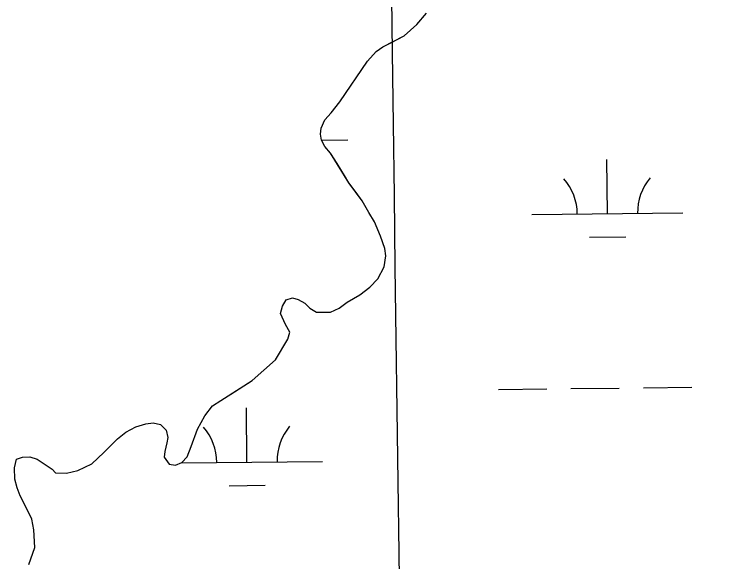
# Model space of a CAD drawing. Extents: x 3734862 to 3772949, y 391520 to 417239.
# Drawn here: x 3751824.4 to 3752303.9, y 414392.4 to 414754.5 of the extents above; entities that cross this region are included whole.
import ezdxf

# ---------------------------------------------------------------- set-up
doc = ezdxf.new("R2010")
doc.units = 0
for name, color, linetype in [('V-GRID-MAJR', 7, 'Continuous'), ('V-TOPO-SHOR', 7, 'Continuous'), ('V-WETL-SWMP', 7, 'Continuous')]:
    doc.layers.add(name, color=color, linetype=linetype)

msp = doc.modelspace()

# ---------------------------------------------------------------- linework, layer by layer
at = {"layer": 'V-GRID-MAJR'}
msp.add_spline([(3752303.869, 397025.235), (3752225.4590000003, 403082.159), (3752147.005, 409142.456), (3752068.551, 415202.757), (3752068.507, 415206.125)], degree=3, dxfattribs=at)
at = {"layer": 'V-TOPO-SHOR'}
for points in [[(3751981.862, 414512.131), (3751997.153, 414525.855), (3752005.433, 414539.533), (3752006.7660000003, 414544.213), (3752003.815, 414549.255), (3752000.653, 414556.632), (3752001.787, 414561.504), (3752004.292, 414565.608), (3752008.566, 414566.999), (3752012.271, 414565.854), (3752016.5700000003, 414563.351), (3752019.9, 414560.064), (3752024.393, 414557.564), (3752033.736, 414557.429), (3752039.364, 414560.189), (3752044.595, 414564.115), (3752053.129, 414568.842), (3752059.713, 414573.946), (3752064.931, 414579.625), (3752069.165, 414587.438), (3752070.285, 414594.647), (3752069.67, 414599.509), (3752066.697, 414607.859), (3752062.744, 414617.177), (3752059.004, 414623.38), (3752054.673, 414631.13800000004), (3752050.5500000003, 414636.563), (3752045.838, 414642.955), (3752042.887, 414647.803), (3752037.969, 414655.751), (3752033.644, 414662.731), (3752029.917, 414667.185), (3752027.748, 414671.25800000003), (3752027.137, 414675.342), (3752027.502, 414679.238), (3752029.804, 414684.702), (3752034.056, 414689.402), (3752039.847, 414696.639), (3752058.165, 414723.62), (3752063.963, 414730.079), (3752068.227, 414733.026), (3752074.0470000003, 414735.983), (3752082.3880000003, 414740.319), (3752090.904, 414747.772), (3752097.279, 414755.405)], [(3751833.935, 414390.498), (3751837.951, 414401.619), (3751837.097, 414413.487), (3751835.8850000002, 414420.485), (3751831.742, 414429.023), (3751828.193, 414436.009), (3751826.2120000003, 414441.25200000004), (3751824.619, 414446.886), (3751824.375, 414454.476), (3751825.702, 414460.128), (3751829.585, 414461.517), (3751834.646, 414461.744), (3751839.326, 414460.216), (3751844.018, 414457.132), (3751849.295, 414453.663), (3751851.646, 414451.148), (3751858.8510000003, 414450.804), (3751866.431, 414452.604), (3751875.551, 414457.14), (3751883.483, 414464.58900000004), (3751892.574, 414473.60000000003), (3751898.1890000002, 414478.114), (3751904.784, 414481.659), (3751911.389, 414483.647), (3751916.253, 414484.264), (3751921.125, 414483.12700000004), (3751924.846, 414479.451), (3751925.852, 414474.593), (3751925.29, 414470.89), (3751923.965, 414465.238), (3751923.6010000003, 414461.537), (3751926.745, 414456.886), (3751931.031, 414456.135), (3751935.1070000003, 414457.912), (3751938.7830000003, 414461.635), (3751941.464, 414468.466), (3751945.67, 414479.97500000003), (3751950.4790000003, 414488.962), (3751955.498, 414495.41500000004), (3751960.926, 414498.954), (3751970.037, 414504.658), (3751981.862, 414512.131)]]:
    msp.add_lwpolyline(points, dxfattribs=at)
at = {"layer": 'V-WETL-SWMP'}
for p, q in [((3752027.738593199, 414671.3209793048), (3752045.2123415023, 414671.5055518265)), ((3752217.054735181, 414622.57586600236), (3752216.6744939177, 414658.5738578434)), ((3752167.0575242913, 414622.04775313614), (3752267.051946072, 414623.1039788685)), ((3752205.21839076, 414607.01897968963), (3752229.217051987, 414607.27247386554)), ((3752144.8700525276, 414506.374950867), (3752176.868267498, 414506.7129431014)), ((3752192.867374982, 414506.8819392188), (3752224.865589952, 414507.219931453)), ((3752240.8646974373, 414507.38892757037), (3752272.862912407, 414507.72691980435)), ((3751978.3057773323, 414458.1829678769), (3751977.9255360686, 414494.180959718)), ((3751934.66923526, 414457.722041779), (3752028.3029882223, 414458.7110807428)), ((3751966.469432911, 414442.62608156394), (3751990.4680941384, 414442.8795757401))]:
    msp.add_line(p, q, dxfattribs=at)
for points in [[(3751851.647, 414451.147), (3751858.852, 414450.804), (3751866.431, 414452.604), (3751875.5500000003, 414457.14), (3751883.483, 414464.588), (3751892.573, 414473.60000000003), (3751898.1890000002, 414478.113), (3751904.784, 414481.659), (3751911.389, 414483.648), (3751916.252, 414484.26300000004), (3751921.125, 414483.12700000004), (3751924.847, 414479.452), (3751925.852, 414474.593), (3751925.291, 414470.891), (3751923.965, 414465.238), (3751923.6, 414461.537), (3751926.744, 414456.886), (3751931.031, 414456.135), (3751935.1070000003, 414457.913), (3751938.782, 414461.635), (3751941.463, 414468.465), (3751945.671, 414479.976), (3751950.4790000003, 414488.961), (3751955.4990000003, 414495.416), (3751960.926, 414498.955), (3751981.863, 414512.131), (3751997.1520000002, 414525.855), (3752005.433, 414539.533), (3752006.7660000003, 414544.213), (3752003.8140000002, 414549.255), (3752000.6520000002, 414556.631), (3752001.788, 414561.505), (3752004.292, 414565.608), (3752008.566, 414566.998), (3752012.271, 414565.854), (3752016.5700000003, 414563.352), (3752019.9, 414560.064), (3752024.393, 414557.563), (3752033.737, 414557.428), (3752039.364, 414560.189), (3752044.594, 414564.116), (3752053.128, 414568.843), (3752059.713, 414573.946), (3752064.932, 414579.624), (3752069.164, 414587.43700000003), (3752070.285, 414594.646), (3752069.67, 414599.509), (3752066.697, 414607.859), (3752062.744, 414617.177), (3752059.005, 414623.381), (3752054.673, 414631.139), (3752045.838, 414642.956), (3752033.643, 414662.731), (3752029.916, 414667.184), (3752027.748, 414671.25800000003), (3752027.1380000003, 414675.342), (3752027.502, 414679.237), (3752029.8030000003, 414684.702), (3752034.055, 414689.401), (3752039.848, 414696.64), (3752058.165, 414723.619), (3752063.963, 414730.08), (3752068.227, 414733.027), (3752082.389, 414740.32), (3752090.9050000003, 414747.771), (3752097.279, 414755.404)], [(3751833.936, 414390.498), (3751837.952, 414401.618), (3751837.097, 414413.48600000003), (3751835.884, 414420.48600000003), (3751831.741, 414429.02400000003), (3751828.193, 414436.00800000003), (3751826.2120000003, 414441.251), (3751824.619, 414446.885), (3751824.376, 414454.47500000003), (3751825.702, 414460.128), (3751829.586, 414461.516), (3751834.645, 414461.743), (3751839.326, 414460.216), (3751849.296, 414453.662), (3751851.647, 414451.147)]]:
    msp.add_lwpolyline(points, dxfattribs=at)
for centre, radius, start, end in [((3752161.8098656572, 414622.46715259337), 35.24628790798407, 359.8333639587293, 41.377022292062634), ((3752272.2895747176, 414623.6341328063), 35.24628790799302, 139.83336095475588, 181.3770192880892), ((3751923.0609078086, 414458.07425446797), 35.24628790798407, 359.8333639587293, 41.377022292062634), ((3752033.5406168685, 414459.24123468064), 35.24628790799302, 139.83336095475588, 181.3770192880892)]:
    msp.add_arc(centre, radius, start, end, dxfattribs=at)

doc.saveas('drawing.dxf')
